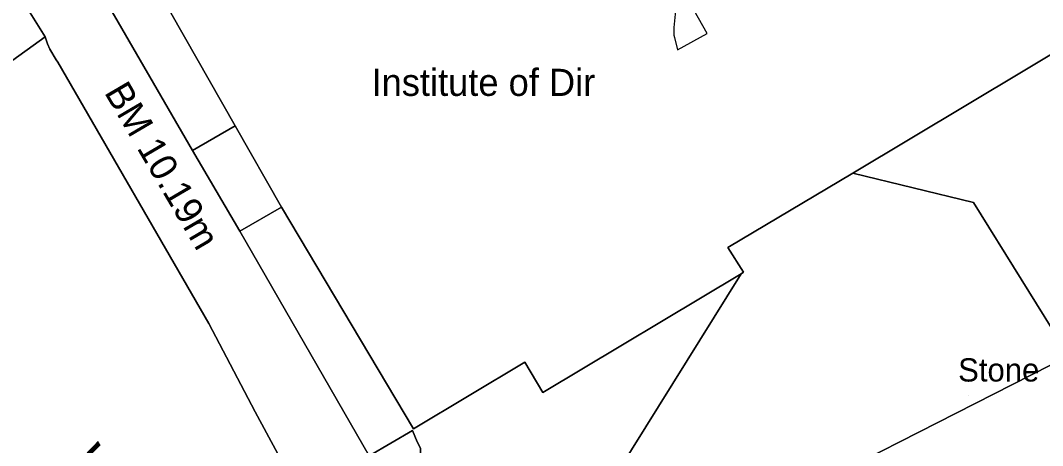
# Model space of a CAD drawing. Extents: x 529240 to 530363, y 179600 to 180767.
# Drawn here: x 529719 to 529784.9, y 180320.6 to 180348 of the extents above; entities that cross this region are included whole.
import ezdxf

# ---------------------------------------------------------------- set-up
doc = ezdxf.new("R2010")
doc.units = 0
for name, color, linetype in [('Building', 7, 'Continuous'), ('General surface', 7, 'Continuous'), ('Natural environment', 7, 'Continuous'), ('Road Or Track', 7, 'Continuous'), ('Roadside', 7, 'Continuous'), ('Structure', 7, 'Continuous'), ('Unclassified', 7, 'Continuous')]:
    doc.layers.add(name, color=color, linetype=linetype)

msp = doc.modelspace()

# ---------------------------------------------------------------- linework, layer by layer
at = {"layer": 'Building'}
for points in [[(529735.6, 180355.1), (529736.7, 180353.1), (529728.7, 180348.5), (529732.85, 180341.2)], [(529760.85, 180350.35), (529761, 180349.75), (529761.1, 180349.6), (529761.15, 180349.45), (529761.2, 180349.35), (529761.25, 180349.2), (529761.25, 180348.4), (529761.15, 180347.55), (529761.15, 180347.05), (529761.2, 180346.9), (529761.4, 180346.1), (529763.3, 180347.15), (529761.35, 180350.65), (529760.85, 180350.35)], [(529728.7, 180348.5), (529732.85, 180341.2), (529735.85, 180335.95), (529744.35, 180321.65), (529751.55, 180325.95), (529752.7, 180324), (529765.5, 180331.65), (529765.65, 180331.75), (529764.65, 180333.35), (529772.7, 180338.15), (529787.5, 180347)], [(529772.7, 180338.15), (529787.5, 180347)], [(529732.85, 180341.2), (529735.85, 180335.95)], [(529765.5, 180331.65), (529765.65, 180331.75), (529764.65, 180333.35), (529772.7, 180338.15)], [(529735.85, 180335.95), (529744.35, 180321.65), (529751.55, 180325.95), (529752.7, 180324), (529765.5, 180331.65)]]:
    msp.add_lwpolyline(points, dxfattribs=at)
for points in [[(529761, 180349.75), (529761.1, 180349.6), (529761.15, 180349.45), (529761.2, 180349.35), (529761.25, 180349.2), (529761.25, 180348.4), (529761.15, 180347.55), (529761.15, 180347.05), (529761.2, 180346.9), (529761.4, 180346.1), (529763.3, 180347.15), (529761.35, 180350.65), (529760.85, 180350.35)], [(529733.15, 180334.4), (529735.85, 180335.95), (529732.85, 180341.2), (529730.1, 180339.6)]]:
    msp.add_lwpolyline(points, close=True, dxfattribs=at)
at = {"layer": 'General surface'}
for points in [[(529735.6, 180355.1), (529735.05, 180356), (529734.6, 180355.9), (529733.9, 180355.45), (529735.1, 180353.45), (529727.4, 180349), (529726.25, 180351), (529724.2, 180349.8), (529730.1, 180339.6), (529732.85, 180341.2), (529728.7, 180348.5), (529736.7, 180353.1)], [(529760.85, 180350.35), (529761, 180349.75), (529761.1, 180349.6), (529761.15, 180349.45), (529761.2, 180349.35), (529761.25, 180349.2), (529761.25, 180348.4), (529761.15, 180347.55), (529761.15, 180347.05), (529761.2, 180346.9), (529761.4, 180346.1), (529763.3, 180347.15), (529761.35, 180350.65)], [(529780.5, 180336.25), (529786.65, 180326.35), (529763.65, 180314.65), (529766.65, 180303.65), (529769.75, 180297.2), (529779.85, 180309.8), (529803.05, 180315.3), (529788.1, 180340.25), (529789.25, 180340.9), (529788.95, 180341.35), (529790.55, 180342.3), (529787.5, 180347), (529772.7, 180338.15)], [(529744.3, 180321.55), (529741.5, 180319.9), (529743.25, 180316.9), (529743.85, 180317.05), (529744.2, 180317.05), (529744.25, 180317.25), (529744.45, 180317.65), (529744.55, 180318.05), (529744.8, 180319.3), (529744.8, 180319.5), (529744.85, 180319.7), (529744.85, 180319.85), (529744.8, 180319.95), (529744.8, 180320.4), (529744.6, 180320.8)]]:
    msp.add_lwpolyline(points, close=True, dxfattribs=at)
for points in [[(529780.5, 180336.25), (529772.7, 180338.15)], [(529749.6, 180306.15), (529765.5, 180331.65), (529752.7, 180324), (529751.55, 180325.95), (529744.35, 180321.65), (529735.85, 180335.95), (529733.15, 180334.4), (529741.5, 180319.9), (529744.3, 180321.55), (529744.6, 180320.8), (529744.8, 180320.4)], [(529765.5, 180331.65), (529749.6, 180306.15)], [(529786.65, 180326.35), (529763.65, 180314.65), (529766.65, 180303.65), (529769.75, 180297.2), (529779.85, 180309.8), (529803.05, 180315.3)]]:
    msp.add_lwpolyline(points, dxfattribs=at)
at = {"layer": 'Natural environment'}
msp.add_lwpolyline([(529763.65, 180314.65), (529786.65, 180326.35), (529780.5, 180336.25), (529772.7, 180338.15), (529764.65, 180333.35), (529765.65, 180331.75), (529765.5, 180331.65), (529749.6, 180306.15)], dxfattribs=at)
at = {"layer": 'Road Or Track'}
msp.add_lwpolyline([(529716, 180343.649), (529720.6, 180346.95), (529719.41, 180348.83), (529719.09, 180349.92), (529719.13, 180350.48), (529719.62, 180350.98), (529722.15, 180352.45), (529725.56, 180354.54), (529727.5, 180355.72), (529720.99, 180368.28), (529718.18, 180366.62), (529717.3, 180366.1), (529716.8, 180365.75), (529716.35, 180365.5), (529716, 180365.36), (529716, 180355.775), (529716.1, 180355.6), (529716, 180355.539)], close=True, dxfattribs=at)
for points in [[(529720.6, 180346.95), (529719.41, 180348.83), (529719.09, 180349.92), (529719.13, 180350.48), (529719.62, 180350.98), (529722.15, 180352.45)], [(529737.65, 180316.25), (529734.15, 180322.75), (529731.15, 180328.45), (529721.4, 180345.3), (529721.3, 180345.45), (529720.9, 180346.15), (529720.75, 180346.5), (529720.6, 180346.95), (529716, 180343.649)], [(529720.6, 180346.95), (529720.75, 180346.5), (529720.9, 180346.15), (529721.3, 180345.45), (529721.4, 180345.3), (529731.15, 180328.45), (529734.15, 180322.75), (529737.65, 180316.25), (529739.05, 180313.55), (529740.5, 180311.8), (529744.65, 180305.55), (529747.1, 180301.15), (529751.4, 180293.95), (529760.15, 180279.1), (529760.4, 180278.8), (529760.75, 180278.5), (529760.9, 180278.35), (529761.25, 180278.1), (529761.55, 180277.9), (529761.65, 180277.85)]]:
    msp.add_lwpolyline(points, dxfattribs=at)
at = {"layer": 'Roadside'}
for points in [[(529741.5, 180319.9), (529733.15, 180334.4), (529730.1, 180339.6), (529724.2, 180349.8)], [(529719.41, 180348.83), (529720.6, 180346.95), (529720.75, 180346.5), (529720.9, 180346.15), (529721.3, 180345.45), (529721.4, 180345.3), (529731.15, 180328.45), (529734.15, 180322.75), (529737.65, 180316.25)]]:
    msp.add_lwpolyline(points, dxfattribs=at)
at = {"layer": 'Structure'}
msp.add_line((529780.2, 180323.8), (529780.2, 180323.8), dxfattribs=at)
at = {"layer": 'Unclassified'}
msp.add_line((529725.9, 180346.65), (529725.9, 180346.65), dxfattribs=at)
msp.add_line((529725.9, 180346.65), (529725.9, 180346.65), dxfattribs=at)
for points in [[(529726.25, 180351), (529724.2, 180349.8), (529730.1, 180339.6)], [(529716, 180343.649), (529720.6, 180346.95)], [(529730.1, 180339.6), (529732.85, 180341.2)], [(529730.1, 180339.6), (529733.15, 180334.4)], [(529733.15, 180334.4), (529735.85, 180335.95)], [(529780.5, 180336.25), (529786.65, 180326.35)], [(529733.15, 180334.4), (529741.5, 180319.9)], [(529741.5, 180319.9), (529744.3, 180321.55)], [(529744.3, 180321.55), (529744.6, 180320.8), (529744.8, 180320.4), (529744.8, 180319.95), (529744.85, 180319.85), (529744.85, 180319.7), (529744.8, 180319.5), (529744.8, 180319.3), (529744.55, 180318.05), (529744.45, 180317.65), (529744.25, 180317.25), (529744.2, 180317.05)]]:
    msp.add_lwpolyline(points, dxfattribs=at)

# ---------------------------------------------------------------- texts
at = {"layer": 'Road Or Track'}
msp.add_text('WATERLOO', height=2.5, rotation=300.9, dxfattribs=at).set_placement((529721.85, 180319.6))
at = {"layer": 'Structure'}
msp.add_text('Stone', height=1.5, dxfattribs=at).set_placement((529779.5, 180324.7))
at = {"layer": 'Unclassified'}
msp.add_text('Institute of Dir', height=1.75, dxfattribs=at).set_placement((529741.65, 180343.13))
msp.add_text('BM 10.19m', height=1.75, rotation=300.4, dxfattribs=at).set_placement((529724.37, 180343.36))

doc.saveas('drawing.dxf')
